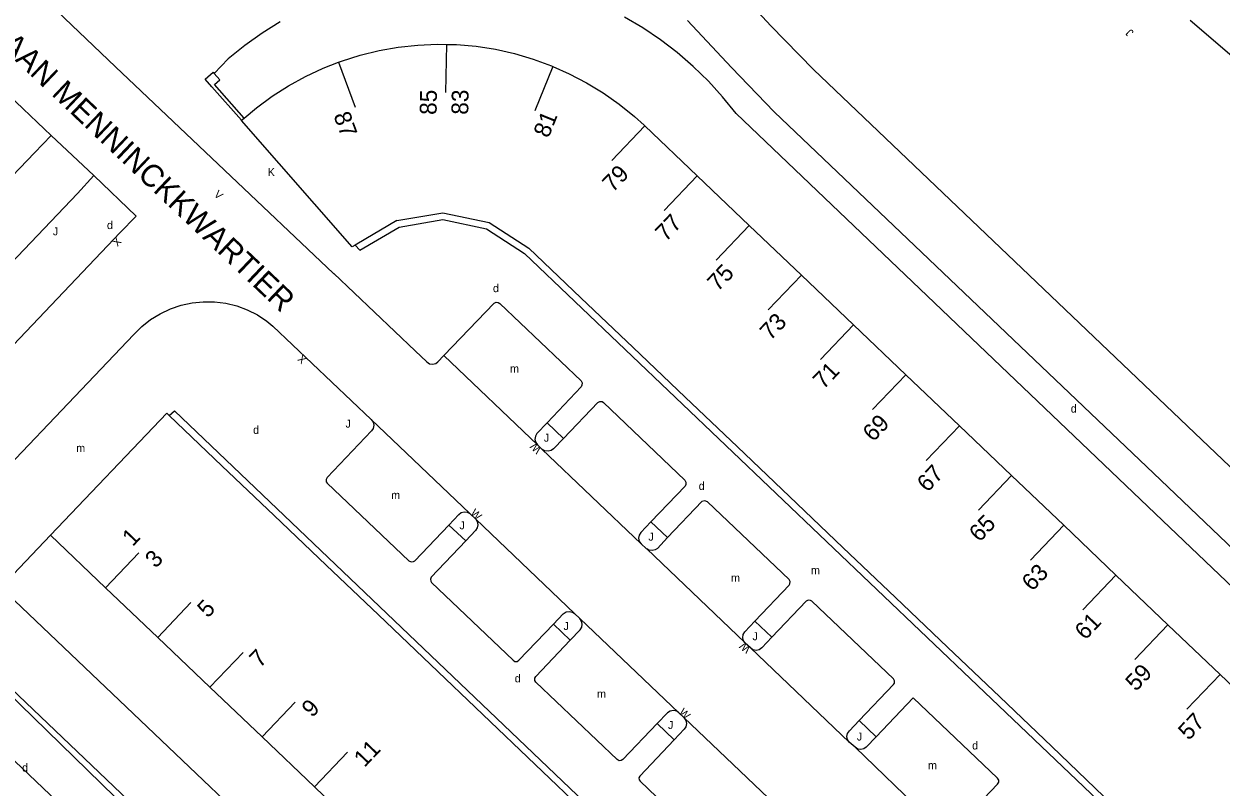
# Model space of a CAD drawing. Extents: x 134999 to 136502, y 457398 to 459002.
# Drawn here: x 135223.9 to 135298.7, y 458229.9 to 458277.6 of the extents above; entities that cross this region are included whole.
import ezdxf

# ---------------------------------------------------------------- set-up
doc = ezdxf.new("R2010")
doc.units = 0
for name, color, linetype in [('RI_DGTB_15', 7, 'Continuous'), ('RI_DGTB_19', 7, 'Continuous'), ('RI_DGTB_2', 7, 'Continuous'), ('RI_DGTB_29', 7, 'Continuous'), ('RI_DGTB_30', 7, 'Continuous'), ('RI_DGTB_31', 7, 'Continuous'), ('RI_DGTB_35', 7, 'Continuous'), ('RI_DGTB_36', 7, 'Continuous'), ('RI_DGTB_37', 7, 'Continuous'), ('RI_DGTB_43', 7, 'Continuous'), ('RI_DGTB_48', 7, 'Continuous'), ('RI_DGTB_53', 7, 'Continuous'), ('RI_DGTB_54', 7, 'Continuous'), ('RI_DGTB_7', 7, 'Continuous')]:
    doc.layers.add(name, color=color, linetype=linetype)

msp = doc.modelspace()

# ---------------------------------------------------------------- linework, layer by layer
at = {"layer": 'RI_DGTB_15'}
for p, q in [((135250.299, 458276.305), (135250.236, 458273.306)), ((135243.555, 458275.19), (135244.596, 458272.377)), ((135256.944, 458274.932), (135255.815, 458272.153)), ((135262.695, 458271.217), (135260.625, 458269.046)), ((135265.967, 458268.098), (135263.897, 458265.927)), ((135269.223, 458264.993), (135267.153, 458262.822)), ((135272.473, 458261.894), (135270.403, 458259.723)), ((135275.73, 458258.789), (135273.66, 458256.618)), ((135278.994, 458255.677), (135276.924, 458253.506)), ((135282.345, 458252.482), (135280.275, 458250.311)), ((135285.602, 458249.377), (135283.532, 458247.206)), ((135288.858, 458246.271), (135286.788, 458244.1)), ((135229.015, 458242.375), (135231.086, 458244.546)), ((135292.114, 458243.165), (135290.044, 458240.994)), ((135232.272, 458239.27), (135234.343, 458241.441)), ((135295.371, 458240.059), (135293.301, 458237.888)), ((135235.535, 458236.157), (135237.606, 458238.328)), ((135298.626, 458236.954), (135296.556, 458234.783)), ((135238.792, 458233.051), (135240.863, 458235.222)), ((135242.056, 458229.939), (135244.127, 458232.11))]:
    msp.add_line(p, q, dxfattribs=at)
at = {"layer": 'RI_DGTB_19'}
msp.add_lwpolyline([(135241.43, 458213.83), (135237.74, 458217.84), (135217.68, 458236.91), (135187.29, 458207.47), (135195.038, 458200)], dxfattribs=at)
at = {"layer": 'RI_DGTB_2'}
for p, q in [((135237.504, 458271.563), (135237.666, 458271.7)), ((135262.695, 458271.217), (135265.967, 458268.098)), ((135265.967, 458268.098), (135269.223, 458264.993)), ((135247.21, 458265.3), (135250.08, 458265.79)), ((135250.08, 458265.79), (135252.98, 458265.18)), ((135252.98, 458265.18), (135255.45, 458263.58)), ((135269.223, 458264.993), (135272.473, 458261.894)), ((135255.45, 458263.58), (135258.707, 458260.475)), ((135272.473, 458261.894), (135275.73, 458258.789)), ((135258.707, 458260.475), (135261.964, 458257.371)), ((135275.73, 458258.789), (135278.994, 458255.677)), ((135265.222, 458254.268), (135261.964, 458257.371)), ((135278.994, 458255.677), (135282.345, 458252.482)), ((135265.222, 458254.268), (135268.479, 458251.164)), ((135282.345, 458252.482), (135285.602, 458249.377)), ((135268.479, 458251.164), (135271.737, 458248.06)), ((135236.284, 458249.987), (135239.54, 458246.883)), ((135285.602, 458249.377), (135288.858, 458246.271)), ((135271.737, 458248.06), (135275.067, 458244.887)), ((135239.54, 458246.883), (135242.796, 458243.778)), ((135288.858, 458246.271), (135292.114, 458243.165)), ((135229.015, 458242.375), (135225.57, 458245.66)), ((135275.067, 458244.887), (135278.346, 458241.762)), ((135242.796, 458243.778), (135246.051, 458240.674)), ((135292.114, 458243.165), (135295.371, 458240.059)), ((135232.272, 458239.27), (135229.015, 458242.375)), ((135278.346, 458241.762), (135281.604, 458238.658)), ((135246.051, 458240.674), (135249.307, 458237.57)), ((135295.371, 458240.059), (135298.626, 458236.954)), ((135235.535, 458236.157), (135232.272, 458239.27)), ((135281.604, 458238.658), (135284.861, 458235.555)), ((135249.307, 458237.57), (135252.57, 458234.459)), ((135298.626, 458236.954), (135301.883, 458233.847)), ((135238.792, 458233.051), (135235.535, 458236.157)), ((135288.115, 458232.448), (135284.861, 458235.555)), ((135252.57, 458234.459), (135255.84, 458231.341)), ((135242.056, 458229.939), (135238.792, 458233.051)), ((135288.115, 458232.448), (135291.369, 458229.339)), ((135255.84, 458231.341), (135259.132, 458228.202)), ((135242.056, 458229.939), (135245.313, 458226.834))]:
    msp.add_line(p, q, dxfattribs=at)
for points in [[(135243.555, 458275.19), (135243.749, 458275.266), (135244.911, 458275.633), (135246.095, 458275.922), (135247.295, 458276.133), (135248.507, 458276.265), (135249.724, 458276.318), (135250.299, 458276.305)], [(135250.299, 458276.305), (135250.942, 458276.29), (135252.156, 458276.183), (135253.36, 458275.996), (135254.55, 458275.73), (135255.719, 458275.387), (135256.863, 458274.968), (135256.944, 458274.932)], [(135237.666, 458271.7), (135238.432, 458272.344), (135239.414, 458273.066), (135240.442, 458273.722), (135241.51, 458274.309), (135242.614, 458274.824), (135243.555, 458275.19)], [(135256.944, 458274.932), (135257.978, 458274.475), (135259.057, 458273.91), (135260.098, 458273.275), (135261.094, 458272.574), (135262.042, 458271.808), (135262.65, 458271.26), (135262.695, 458271.217)], [(135244.603, 458263.775), (135244.42, 458263.67), (135237.5, 458271.56), (135237.504, 458271.563)], [(135247.21, 458265.3), (135244.7, 458263.83), (135244.603, 458263.775)], [(135225.57, 458245.66), (135232.84, 458253.27), (135232.983, 458253.134)], [(135232.983, 458253.134), (135236.284, 458249.987)]]:
    msp.add_lwpolyline(points, dxfattribs=at)
at = {"layer": 'RI_DGTB_48'}
msp.add_lwpolyline([(135260.278, 458200), (135254.88, 458205.19), (135232.98, 458226), (135218.56, 458240.05), (135200.08, 458222.37)], dxfattribs=at)
at = {"layer": 'RI_DGTB_53'}
for p, q in [((135225.62, 458270.61), (135224.57, 458269.54)), ((135225.62, 458270.61), (135228.28, 458268.11)), ((135227.25, 458267), (135228.28, 458268.11)), ((135243.26, 458261.99), (135243.27, 458262)), ((135250.151, 458256.868), (135255.99, 458251.3)), ((135257.62, 458251.69), (135256.587, 458252.673)), ((135256.27, 458251.03), (135255.99, 458251.3)), ((135256.27, 458251.03), (135262.46, 458245.11)), ((135252.138, 458246.643), (135258.31, 458240.76)), ((135263.08, 458246.49), (135264.118, 458245.502)), ((135250.444, 458246.276), (135251.505, 458245.294)), ((135262.811, 458244.81), (135268.943, 458238.946)), ((135258.31, 458240.76), (135258.63, 458240.44)), ((135256.984, 458240.106), (135258.028, 458239.092)), ((135258.63, 458240.44), (135264.83, 458234.56)), ((135269.573, 458240.277), (135270.626, 458239.274)), ((135269.29, 458238.61), (135275.462, 458232.728)), ((135264.83, 458234.56), (135265.14, 458234.26)), ((135263.466, 458233.884), (135264.538, 458232.882)), ((135276.094, 458234.076), (135277.153, 458233.067)), ((135275.83, 458232.41), (135275.462, 458232.728)), ((135275.83, 458232.41), (135281.99, 458226.49))]:
    msp.add_line(p, q, dxfattribs=at)
for points in [[(135243.26, 458261.99), (135229.63, 458274.9), (135215.48, 458288.41)], [(135330.795, 458217.476), (135327.23, 458222.29), (135324.7, 458225.42), (135324.05, 458226.18), (135323.37, 458226.91), (135321.95, 458228.31), (135297.48, 458251.61), (135273.234, 458274.73), (135270.576, 458277.467), (135267.87, 458280.37)], [(135311.91, 458230.48), (135295.03, 458246.57), (135268.4, 458271.98), (135267.557, 458273.029), (135266.667, 458274.008), (135265.719, 458274.931), (135264.717, 458275.795), (135263.665, 458276.597), (135262.566, 458277.334), (135261.425, 458278.004)], [(135239.91, 458277.708), (135238.788, 458277.008), (135237.71, 458276.241), (135236.68, 458275.41), (135235.796, 458274.495)], [(135265.354, 458277.802), (135268.103, 458274.853), (135270.781, 458272.093), (135294.92, 458249.09), (135320.17, 458225.01), (135320.89, 458224.33), (135321.55, 458223.57), (135324.08, 458220.47), (135331.92, 458209.95), (135332.058, 458209.739), (135332.228, 458209.36), (135332.322, 458208.957), (135332.337, 458208.542), (135332.273, 458208.133), (135332.131, 458207.743), (135331.949, 458207.44)], [(135237.504, 458271.563), (135235.657, 458273.657), (135235.66, 458273.66), (135235.24, 458274.14), (135235.73, 458274.57), (135235.796, 458274.495)], [(135237.666, 458271.7), (135235.817, 458273.798), (135236.15, 458274.09), (135235.796, 458274.495)], [(135207.245, 458256.685), (135207.24, 458256.69), (135210.91, 458260.52), (135221.61, 458271.7), (135222.99, 458273.12), (135225.62, 458270.61)], [(135228.28, 458268.11), (135230.92, 458265.58), (135229.91, 458264.53), (135229.52, 458264.13), (135218.94, 458253), (135215.24, 458249.12), (135215.229, 458249.13)], [(135243.27, 458262), (135248.36, 458257.17), (135249.07, 458256.47), (135249.239, 458256.363), (135249.437, 458256.33), (135249.632, 458256.376), (135249.77, 458256.47), (135250.151, 458256.868)], [(135218.87, 458245.69), (135230.77, 458258.18), (135231.27, 458258.676), (135231.823, 458259.113), (135232.422, 458259.484), (135233.059, 458259.785), (135233.727, 458260.012), (135234.415, 458260.162), (135235.116, 458260.233), (135235.821, 458260.223), (135236.52, 458260.135), (135237.204, 458259.967), (135237.865, 458259.724), (135238.495, 458259.406), (135239.084, 458259.02), (135239.47, 458258.71), (135245.61, 458252.88)], [(135250.151, 458256.868), (135253.28, 458260.14), (135253.401, 458260.205), (135253.538, 458260.194), (135253.63, 458260.13), (135258.71, 458255.3), (135258.775, 458255.163), (135258.763, 458255.012), (135258.71, 458254.92), (135256.587, 458252.673)], [(135257.62, 458251.69), (135259.77, 458253.94), (135259.887, 458254.005), (135260.021, 458253.994), (135260.11, 458253.93), (135265.19, 458249.09), (135265.262, 458248.961), (135265.258, 458248.812), (135265.21, 458248.72), (135263.08, 458246.49)], [(135245.61, 458252.88), (135245.726, 458252.717), (135245.77, 458252.521), (135245.734, 458252.323), (135245.63, 458252.16), (135242.85, 458249.26), (135242.785, 458249.135), (135242.797, 458248.994), (135242.86, 458248.9), (135247.95, 458244.05), (135248.091, 458243.992), (135248.243, 458244.013), (135248.32, 458244.06), (135250.444, 458246.276)], [(135245.61, 458252.88), (135251.769, 458247)], [(135256.587, 458252.673), (135255.96, 458252.01), (135255.858, 458251.837), (135255.831, 458251.638), (135255.883, 458251.444), (135255.99, 458251.3)], [(135257.62, 458251.69), (135257, 458251.04), (135256.848, 458250.937), (135256.648, 458250.89), (135256.445, 458250.923), (135256.27, 458251.03)], [(135269.573, 458240.277), (135271.72, 458242.54), (135271.763, 458242.616), (135271.775, 458242.76), (135271.71, 458242.89), (135266.61, 458247.74), (135266.436, 458247.79), (135266.26, 458247.76), (135264.118, 458245.502)], [(135250.444, 458246.276), (135251.08, 458246.94), (135251.228, 458247.065), (135251.413, 458247.12), (135251.605, 458247.097), (135251.769, 458247)], [(135252.138, 458246.643), (135252.233, 458246.502), (135252.272, 458246.304), (135252.232, 458246.107), (135252.12, 458245.94), (135251.505, 458245.294)], [(135251.769, 458247), (135251.8, 458246.97)], [(135251.8, 458246.97), (135252.12, 458246.67), (135252.138, 458246.643)], [(135263.08, 458246.49), (135262.44, 458245.82), (135262.333, 458245.654), (135262.3, 458245.459), (135262.345, 458245.266), (135262.46, 458245.11)], [(135266.985, 458200), (135249.05, 458217.07), (135222.48, 458242.39), (135225.57, 458245.66)], [(135251.505, 458245.294), (135249.36, 458243.04), (135249.301, 458242.912), (135249.32, 458242.773), (135249.38, 458242.69), (135254.47, 458237.84), (135254.584, 458237.768), (135254.718, 458237.772), (135254.82, 458237.84), (135256.984, 458240.106)], [(135262.46, 458245.11), (135262.78, 458244.83), (135262.811, 458244.81)], [(135264.118, 458245.502), (135263.48, 458244.83), (135263.338, 458244.733), (135263.144, 458244.688), (135262.947, 458244.722), (135262.811, 458244.81)], [(135260.951, 458200), (135255.7, 458205.01), (135232.74, 458226.9), (135216.68, 458242.2), (135216.74, 458242.27), (135216.155, 458242.845)], [(135276.094, 458234.076), (135278.23, 458236.32), (135278.285, 458236.411), (135278.296, 458236.558), (135278.23, 458236.69), (135273.12, 458241.54), (135273.047, 458241.583), (135272.906, 458241.595), (135272.78, 458241.53), (135270.626, 458239.274)], [(135256.984, 458240.106), (135257.6, 458240.75), (135257.774, 458240.858), (135257.976, 458240.891), (135258.176, 458240.846), (135258.31, 458240.76)], [(135258.028, 458239.092), (135258.649, 458239.749), (135258.757, 458239.909), (135258.791, 458240.098), (135258.746, 458240.286), (135258.63, 458240.44)], [(135268.943, 458238.946), (135268.861, 458239.054), (135268.81, 458239.245), (135268.838, 458239.441), (135268.94, 458239.61), (135269.573, 458240.277)], [(135263.466, 458233.884), (135261.33, 458231.64), (135261.225, 458231.572), (135261.087, 458231.568), (135260.97, 458231.64), (135255.89, 458236.48), (135255.82, 458236.584), (135255.817, 458236.718), (135255.89, 458236.83), (135258.028, 458239.092)], [(135270.626, 458239.274), (135269.995, 458238.613), (135269.835, 458238.5), (135269.643, 458238.46), (135269.451, 458238.498), (135269.29, 458238.61)], [(135269.29, 458238.61), (135268.97, 458238.91), (135268.943, 458238.946)], [(135282.595, 458227.875), (135284.73, 458230.11), (135284.798, 458230.218), (135284.802, 458230.359), (135284.73, 458230.48), (135279.46, 458235.5), (135277.153, 458233.067)], [(135264.83, 458234.56), (135264.687, 458234.655), (135264.487, 458234.701), (135264.285, 458234.667), (135264.11, 458234.56), (135263.466, 458233.884)], [(135265.14, 458234.26), (135265.252, 458234.088), (135265.291, 458233.887), (135265.25, 458233.686), (135265.15, 458233.53), (135264.538, 458232.882)], [(135265.14, 458234.26), (135269.08, 458230.5), (135271.291, 458228.387)], [(135275.462, 458232.728), (135275.354, 458232.89), (135275.319, 458233.083), (135275.364, 458233.273), (135275.48, 458233.43), (135276.094, 458234.076)], [(135277.153, 458233.067), (135276.53, 458232.41), (135276.374, 458232.3), (135276.182, 458232.26), (135275.991, 458232.299), (135275.83, 458232.41)], [(135264.538, 458232.882), (135262.39, 458230.61), (135262.324, 458230.505), (135262.333, 458230.381), (135262.41, 458230.29), (135267.48, 458225.42), (135267.599, 458225.355), (135267.734, 458225.366), (135267.84, 458225.45), (135269.992, 458227.687)]]:
    msp.add_lwpolyline(points, dxfattribs=at)
at = {"layer": 'RI_DGTB_54'}
for p, q in [((135210.92, 458255.3), (135224.57, 458269.54)), ((135227.25, 458267), (135213.64, 458252.72))]:
    msp.add_line(p, q, dxfattribs=at)
msp.add_lwpolyline([(135338.237, 458218.856), (135338.225, 458219.263), (135338.106, 458220.553), (135337.907, 458221.834), (135337.63, 458223.1), (135336.02, 458232.1), (135333.704, 458237.429), (135333.127, 458238.613), (135331.788, 458240.796), (135330.43, 458242.908), (135329.441, 458244.391), (135328.07, 458246.23), (135326.478, 458248.299), (135324.104, 458251.227), (135321.914, 458253.759), (135319.756, 458256.178), (135317.439, 458258.648), (135314.761, 458261.385), (135310.051, 458266.114), (135307.874, 458268.201), (135305.588, 458270.277), (135303.512, 458272.11), (135299.804, 458275.198), (135296.75, 458277.788)], dxfattribs=at)
at = {"layer": 'RI_DGTB_7'}
for p, q in [((135247.355, 458264.899), (135250.072, 458265.363)), ((135250.072, 458265.363), (135252.816, 458264.785)), ((135244.886, 458263.453), (135247.355, 458264.899)), ((135252.816, 458264.785), (135255.189, 458263.248)), ((135244.603, 458263.775), (135244.886, 458263.453)), ((135255.189, 458263.248), (135283.48, 458236.27)), ((135283.48, 458236.27), (135300.896, 458219.659))]:
    msp.add_line(p, q, dxfattribs=at)
msp.add_lwpolyline([(135232.983, 458253.134), (135233.31, 458253.41), (135259.39, 458228.55), (135285.57, 458203.58), (135288.47, 458201.56), (135291.791, 458200.57)], dxfattribs=at)

# ---------------------------------------------------------------- texts
at = {"layer": 'RI_DGTB_29'}
for p in [(135229.1, 458264.77), (135253.21, 458260.83), (135289.3, 458253.31), (135238.23, 458251.98), (135266.06, 458248.48), (135254.57, 458236.46), (135283.14, 458232.27), (135223.8, 458230.89)]:
    msp.add_text('d', height=0.5, rotation=359.99965, dxfattribs=at).set_placement(p)
at = {"layer": 'RI_DGTB_30'}
for s, rotation, p in [('K', 359.99965, (135239.14, 458268.08)), ('V', 317.60204, (135235.737, 458266.875)), ('X', 226.27386, (135229.693, 458264.311)), ('X', 136.48472, (135241.621, 458256.668)), ('W', 134.99877, (135256.284, 458251.041)), ('W', 316.21835, (135251.763, 458246.987)), ('W', 139.96853, (135269.352, 458238.612)), ('W', 314.99947, (135264.787, 458234.55))]:
    msp.add_text(s, height=0.5, rotation=rotation, dxfattribs=at).set_placement(p)
at = {"layer": 'RI_DGTB_31'}
for rotation, p in [(136.33581, (135293.267, 458277.082)), (359.99965, (135225.72, 458264.38)), (359.99965, (135244, 458252.37)), (359.99965, (135256.39, 458251.49)), (359.99965, (135251.12, 458246.02)), (359.99965, (135262.92, 458245.31)), (359.99965, (135257.62, 458239.73)), (359.99965, (135269.42, 458239.09)), (359.99965, (135264.14, 458233.55)), (359.99965, (135275.94, 458232.83))]:
    msp.add_text('J', height=0.5, rotation=rotation, dxfattribs=at).set_placement(p)
at = {"layer": 'RI_DGTB_35'}
for s, rotation, p in [('87', 290.2843, (135243.233, 458271.873)), ('1', 46.3579, (135230.708, 458244.907))]:
    msp.add_text(s, height=1.054, rotation=rotation, dxfattribs=at).set_placement(p)
at = {"layer": 'RI_DGTB_36'}
for s, rotation, p in [('85', 88.7942, (135249.684, 458271.895)), ('83', 88.7942, (135251.661, 458271.904)), ('81', 67.8814, (135256.675, 458270.408)), ('79', 46.3592, (135260.695, 458267.013)), ('77', 46.3592, (135264.006, 458263.935)), ('75', 46.3592, (135267.256, 458260.824)), ('73', 46.3592, (135270.542, 458257.763)), ('71', 46.3592, (135273.853, 458254.714)), ('69', 46.3592, (135276.961, 458251.438)), ('67', 46.3592, (135280.351, 458248.284)), ('65', 46.3592, (135283.602, 458245.174)), ('3', 46.3579, (135232.138, 458243.543)), ('63', 46.3592, (135286.894, 458242.104)), ('5', 46.3579, (135235.395, 458240.438)), ('61', 46.3592, (135290.204, 458239.056)), ('7', 46.3579, (135238.658, 458237.325)), ('59', 46.3592, (135293.371, 458235.855)), ('9', 46.3579, (135241.915, 458234.219)), ('57', 46.3592, (135296.665, 458232.791)), ('11', 46.3579, (135245.179, 458231.107))]:
    msp.add_text(s, height=1.054, rotation=rotation, dxfattribs=at).set_placement(p)
at = {"layer": 'RI_DGTB_37'}
msp.add_text('ADRIAAN MENNINCKKWARTIER', height=1.4, rotation=316.55399, dxfattribs=at).set_placement((135219.16, 458279.244))
at = {"layer": 'RI_DGTB_43'}
for p in [(135254.277, 458255.807), (135227.181, 458250.845), (135246.853, 458247.91), (135273.074, 458243.216), (135268.08, 458242.74), (135259.712, 458235.499), (135280.385, 458231.033)]:
    msp.add_text('m', height=0.5, rotation=359.99965, dxfattribs=at).set_placement(p)

doc.saveas('drawing.dxf')
